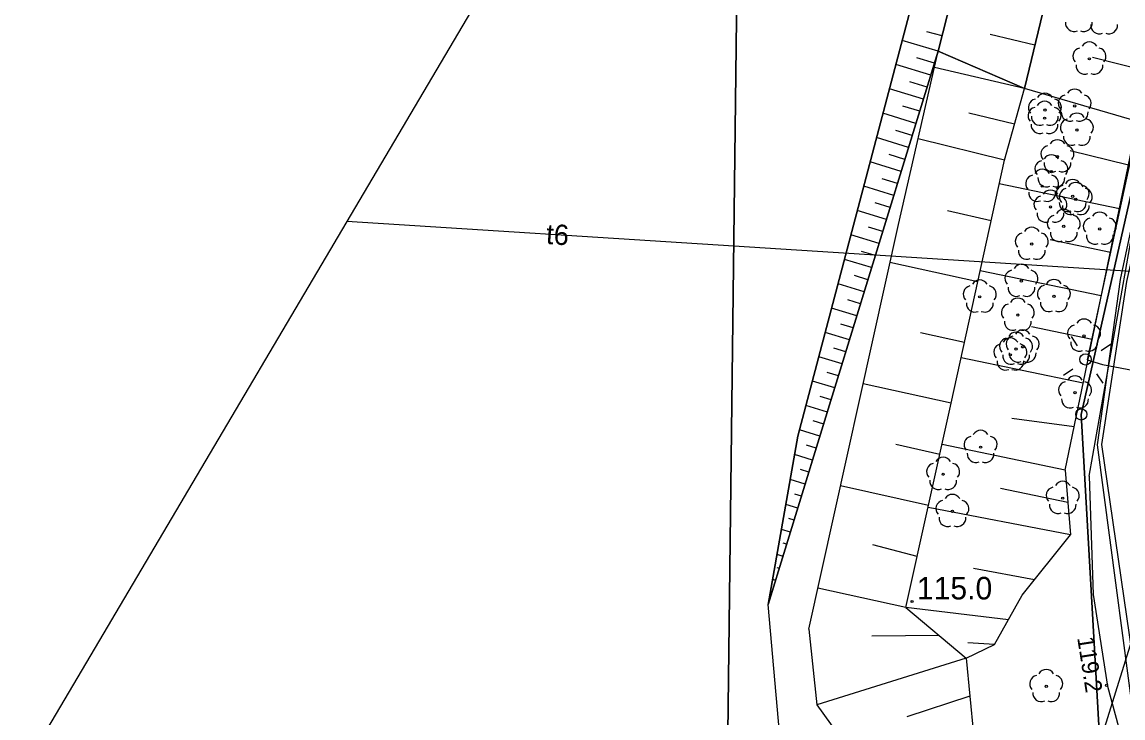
# Model space of a CAD drawing. Extents: x 6434771 to 6436222, y 5663454 to 5664782.
# Drawn here: x 6434848.23 to 6434897.1, y 5664113.55 to 5664144.47 of the extents above; entities that cross this region are included whole.
import ezdxf

# ---------------------------------------------------------------- set-up
doc = ezdxf.new("R2010")
doc.units = 0
for name, color, linetype in [('Warstwa 1', 7, 'Continuous'), ('Warstwa 10', 7, 'Continuous'), ('Warstwa 11', 7, 'Continuous'), ('Warstwa 12', 7, 'Continuous'), ('Warstwa 13', 7, 'Continuous'), ('Warstwa 2', 7, 'Continuous'), ('Warstwa 20', 7, 'Continuous'), ('Warstwa 21', 7, 'Continuous'), ('Warstwa 4', 7, 'Continuous'), ('Warstwa 6', 7, 'Continuous'), ('Warstwa 63', 7, 'Continuous'), ('Warstwa 8', 7, 'Continuous'), ('Warstwa 9', 7, 'Continuous')]:
    doc.layers.add(name, color=color, linetype=linetype)

msp = doc.modelspace()

# ---------------------------------------------------------------- linework, layer by layer
at = {"layer": 'Warstwa 1'}
for q in [(6434903.866, 5664165.18), (6434903.866, 5664165.18), (6434896.042, 5664112.961), (6434896.042, 5664112.961)]:
    msp.add_line((6434895.253, 5664127.032), q, dxfattribs=at)
at = {"layer": 'Warstwa 10'}
for p, q in [((6434892.728, 5664141.513), (6434899.52, 5664169.703)), ((6434887.132, 5664135.468), (6434888.897, 5664143.17)), ((6434888.897, 5664143.17), (6434892.728, 5664141.513)), ((6434898.298, 5664142.246), (6434895.757, 5664142.89)), ((6434892.728, 5664141.513), (6434888.729, 5664142.438)), ((6434891.839, 5664138.328), (6434892.728, 5664141.513)), ((6434891.839, 5664138.328), (6434892.728, 5664141.513)), ((6434897.741, 5664140.042), (6434892.728, 5664141.513)), ((6434892.283, 5664139.92), (6434890.262, 5664140.421)), ((6434894.542, 5664124.551), (6434897.741, 5664140.042)), ((6434891.839, 5664138.328), (6434888.005, 5664139.278)), ((6434897.341, 5664138.106), (6434894.754, 5664138.748)), ((6434889.483, 5664127.528), (6434891.839, 5664138.328)), ((6434889.483, 5664127.528), (6434891.839, 5664138.328)), ((6434896.941, 5664136.17), (6434891.608, 5664137.27)), ((6434891.25, 5664135.628), (6434889.315, 5664136.078)), ((6434883.153, 5664117.488), (6434887.132, 5664135.468)), ((6434896.542, 5664134.233), (6434893.864, 5664134.786)), ((6434890.661, 5664132.928), (6434886.758, 5664133.78)), ((6434896.141, 5664132.297), (6434890.765, 5664133.406)), ((6434890.072, 5664130.228), (6434888.118, 5664130.656)), ((6434895.742, 5664130.36), (6434893.042, 5664130.918)), ((6434895.341, 5664128.424), (6434889.922, 5664129.542)), ((6434889.483, 5664127.528), (6434885.566, 5664128.39)), ((6434887.46, 5664118.449), (6434889.483, 5664127.528)), ((6434887.46, 5664118.449), (6434889.483, 5664127.528)), ((6434894.942, 5664126.487), (6434892.176, 5664126.854)), ((6434888.976, 5664125.258), (6434887.02, 5664125.691)), ((6434894.542, 5664124.551), (6434889.077, 5664125.703)), ((6434894.542, 5664124.551), (6434894.775, 5664121.676)), ((6434888.471, 5664122.989), (6434884.563, 5664123.859)), ((6434894.658, 5664123.114), (6434891.668, 5664123.742)), ((6434894.775, 5664121.676), (6434888.45, 5664122.893)), ((6434892.629, 5664119.006), (6434894.775, 5664121.676)), ((6434887.965, 5664120.719), (6434886.001, 5664121.238)), ((6434893.168, 5664119.677), (6434890.474, 5664120.192)), ((6434887.46, 5664118.449), (6434883.557, 5664119.309)), ((6434891.4, 5664116.811), (6434892.629, 5664119.006)), ((6434892.015, 5664117.908), (6434887.46, 5664118.449)), ((6434887.46, 5664118.449), (6434890.147, 5664116.208)), ((6434887.46, 5664118.449), (6434890.147, 5664116.208)), ((6434883.153, 5664117.488), (6434883.514, 5664114.125)), ((6434888.937, 5664117.217), (6434885.952, 5664117.183)), ((6434890.147, 5664116.208), (6434891.4, 5664116.811)), ((6434891.4, 5664116.811), (6434890.209, 5664116.882)), ((6434890.147, 5664116.208), (6434883.514, 5664114.125)), ((6434890.147, 5664116.208), (6434890.462, 5664112.822)), ((6434883.514, 5664114.125), (6434892.246, 5664102.044)), ((6434890.304, 5664114.515), (6434887.507, 5664113.593))]:
    msp.add_line(p, q, dxfattribs=at)
for points in [[(6434878.772, 5664046.908), (6434886.967, 5664058.923), (6434895.265, 5664070.744), (6434896.663, 5664074.881), (6434895.789, 5664075.331), (6434892.208, 5664077.026), (6434892.892, 5664079.122), (6434896.46, 5664089.241), (6434898.741, 5664092.515), (6434900.632, 5664096.591), (6434901.57, 5664099.669), (6434899.78, 5664106.75), (6434898.27, 5664111.23), (6434896.16, 5664125.7), (6434897.28, 5664132.94), (6434899.7, 5664143.77), (6434902.02, 5664152.23), (6434904.82, 5664164.21), (6434904.99, 5664165.61), (6434909.86, 5664185.96), (6434912.72, 5664198.496)], [(6434912.383, 5664198.5), (6434909.5, 5664186.14), (6434904.55, 5664165.57), (6434904.5, 5664164.24), (6434901.68, 5664152.39), (6434899.29, 5664143.85), (6434896.98, 5664133.02), (6434895.95, 5664125.68), (6434897.89, 5664111.08), (6434899.27, 5664106.14)]]:
    msp.add_lwpolyline(points, dxfattribs=at)
msp.add_circle((6434895.253, 5664127.032), 0.25, dxfattribs=at)
msp.add_circle((6434895.253, 5664127.032), 0.25, dxfattribs=at)
at = {"layer": 'Warstwa 11'}
for points in [[(6434880.206, 5664165.364), (6434879.465, 5664104.305), (6434882.167, 5664109.389), (6434881.359, 5664118.589), (6434882.669, 5664126.064), (6434887.817, 5664145.613), (6434900.098, 5664198.649), (6434899.848, 5664198.652)], [(6434851.167, 5664034.04), (6434853.244, 5664039.819), (6434854.707, 5664043.362), (6434852.082, 5664049.633), (6434852.968, 5664051.803), (6434853.919, 5664054.321), (6434859.705, 5664053.921), (6434860.738, 5664054.998), (6434863.166, 5664060.762), (6434865.974, 5664067.104), (6434866.565, 5664067.707), (6434867.374, 5664068.572), (6434873.102, 5664069.709), (6434878.457, 5664070.631), (6434879.06, 5664070.809), (6434879.426, 5664100.89), (6434877.935, 5664101.425), (6434879.465, 5664104.305), (6434880.206, 5664165.364)]]:
    msp.add_lwpolyline(points, dxfattribs=at)
for centre in [(6434895.614, 5664142.828), (6434893.636, 5664140.552), (6434894.959, 5664140.736), (6434893.622, 5664140.192), (6434895.056, 5664139.665), (6434894.191, 5664138.485), (6434893.923, 5664137.818), (6434893.515, 5664137.173), (6434894.87, 5664136.717), (6434895.008, 5664136.585), (6434893.884, 5664136.249), (6434894.474, 5664135.392), (6434896.072, 5664135.272), (6434893.054, 5664134.599), (6434892.594, 5664132.954), (6434890.745, 5664132.256), (6434894.036, 5664132.277), (6434892.436, 5664131.446), (6434895.375, 5664130.52), (6434892.104, 5664129.68), (6434892.357, 5664129.937), (6434892.649, 5664130.033), (6434894.974, 5664127.995), (6434890.784, 5664125.576), (6434889.12, 5664124.376), (6434894.427, 5664123.311), (6434889.53, 5664122.731), (6434893.696, 5664114.95)]:
    msp.add_circle(centre, 0.05, dxfattribs=at)
for centre, start, end in [((6434894.927, 5664144.421), 174.1471, 293.8529), ((6434895.367, 5664144.421), 246.1471, 5.8529), ((6434896.046, 5664144.318), 174.1471, 293.8529), ((6434896.486, 5664144.318), 246.1471, 5.8529), ((6434895.614, 5664143.203), 30.1471, 149.8529), ((6434895.257, 5664142.944), 102.1471, 221.8529), ((6434895.971, 5664142.944), 318.1471, 77.8529), ((6434895.394, 5664142.525), 174.1471, 293.8529), ((6434895.834, 5664142.525), 246.1471, 5.8529), ((6434894.959, 5664141.111), 30.1471, 149.8529), ((6434893.279, 5664140.668), 102.1471, 221.8529), ((6434893.622, 5664140.567), 30.1471, 149.8529), ((6434893.636, 5664140.927), 30.1471, 149.8529), ((6434893.993, 5664140.668), 318.1471, 77.8529), ((6434894.602, 5664140.852), 102.1471, 221.8529), ((6434895.316, 5664140.852), 318.1471, 77.8529), ((6434893.265, 5664140.308), 102.1471, 221.8529), ((6434893.979, 5664140.308), 318.1471, 77.8529), ((6434894.739, 5664140.433), 174.1471, 293.8529), ((6434895.179, 5664140.433), 246.1471, 5.8529), ((6434893.416, 5664140.249), 174.1471, 293.8529), ((6434893.856, 5664140.249), 246.1471, 5.8529), ((6434894.699, 5664139.781), 102.1471, 221.8529), ((6434895.056, 5664140.04), 30.1471, 149.8529), ((6434895.413, 5664139.781), 318.1471, 77.8529), ((6434893.402, 5664139.889), 174.1471, 293.8529), ((6434893.842, 5664139.889), 246.1471, 5.8529), ((6434893.834, 5664138.601), 102.1471, 221.8529), ((6434894.191, 5664138.86), 30.1471, 149.8529), ((6434894.836, 5664139.362), 174.1471, 293.8529), ((6434894.548, 5664138.601), 318.1471, 77.8529), ((6434895.276, 5664139.362), 246.1471, 5.8529), ((6434893.923, 5664138.193), 30.1471, 149.8529), ((6434893.566, 5664137.934), 102.1471, 221.8529), ((6434893.971, 5664138.182), 174.1471, 293.8529), ((6434894.411, 5664138.182), 246.1471, 5.8529), ((6434894.28, 5664137.934), 318.1471, 77.8529), ((6434893.158, 5664137.289), 102.1471, 221.8529), ((6434893.515, 5664137.548), 30.1471, 149.8529), ((6434893.703, 5664137.515), 174.1471, 293.8529), ((6434893.872, 5664137.289), 318.1471, 77.8529), ((6434894.143, 5664137.515), 246.1471, 5.8529), ((6434894.513, 5664136.833), 102.1471, 221.8529), ((6434894.651, 5664136.701), 102.1471, 221.8529), ((6434894.87, 5664137.092), 30.1471, 149.8529), ((6434895.008, 5664136.96), 30.1471, 149.8529), ((6434895.227, 5664136.833), 318.1471, 77.8529), ((6434895.365, 5664136.701), 318.1471, 77.8529), ((6434893.295, 5664136.87), 174.1471, 293.8529), ((6434893.527, 5664136.365), 102.1471, 221.8529), ((6434893.884, 5664136.624), 30.1471, 149.8529), ((6434893.735, 5664136.87), 246.1471, 5.8529), ((6434894.241, 5664136.365), 318.1471, 77.8529), ((6434894.474, 5664135.767), 30.1471, 149.8529), ((6434894.65, 5664136.414), 174.1471, 293.8529), ((6434894.788, 5664136.282), 174.1471, 293.8529), ((6434895.09, 5664136.414), 246.1471, 5.8529), ((6434895.228, 5664136.282), 246.1471, 5.8529), ((6434896.072, 5664135.647), 30.1471, 149.8529), ((6434893.664, 5664135.946), 174.1471, 293.8529), ((6434894.117, 5664135.508), 102.1471, 221.8529), ((6434894.104, 5664135.946), 246.1471, 5.8529), ((6434894.831, 5664135.508), 318.1471, 77.8529), ((6434895.715, 5664135.388), 102.1471, 221.8529), ((6434896.429, 5664135.388), 318.1471, 77.8529), ((6434892.697, 5664134.715), 102.1471, 221.8529), ((6434893.054, 5664134.974), 30.1471, 149.8529), ((6434893.411, 5664134.715), 318.1471, 77.8529), ((6434894.254, 5664135.089), 174.1471, 293.8529), ((6434894.694, 5664135.089), 246.1471, 5.8529), ((6434895.852, 5664134.969), 174.1471, 293.8529), ((6434896.292, 5664134.969), 246.1471, 5.8529), ((6434892.834, 5664134.296), 174.1471, 293.8529), ((6434893.274, 5664134.296), 246.1471, 5.8529), ((6434892.594, 5664133.329), 30.1471, 149.8529), ((6434892.237, 5664133.07), 102.1471, 221.8529), ((6434892.951, 5664133.07), 318.1471, 77.8529), ((6434890.388, 5664132.372), 102.1471, 221.8529), ((6434890.745, 5664132.631), 30.1471, 149.8529), ((6434891.102, 5664132.372), 318.1471, 77.8529), ((6434892.374, 5664132.651), 174.1471, 293.8529), ((6434892.814, 5664132.651), 246.1471, 5.8529), ((6434893.679, 5664132.393), 102.1471, 221.8529), ((6434894.036, 5664132.652), 30.1471, 149.8529), ((6434894.393, 5664132.393), 318.1471, 77.8529), ((6434892.436, 5664131.821), 30.1471, 149.8529), ((6434890.525, 5664131.953), 174.1471, 293.8529), ((6434890.965, 5664131.953), 246.1471, 5.8529), ((6434892.079, 5664131.562), 102.1471, 221.8529), ((6434892.793, 5664131.562), 318.1471, 77.8529), ((6434893.816, 5664131.974), 174.1471, 293.8529), ((6434894.256, 5664131.974), 246.1471, 5.8529), ((6434892.216, 5664131.143), 174.1471, 293.8529), ((6434892.656, 5664131.143), 246.1471, 5.8529), ((6434895.375, 5664130.895), 30.1471, 149.8529), ((6434892.357, 5664130.312), 30.1471, 149.8529), ((6434892.649, 5664130.408), 30.1471, 149.8529), ((6434895.018, 5664130.636), 102.1471, 221.8529), ((6434895.732, 5664130.636), 318.1471, 77.8529), ((6434891.747, 5664129.796), 102.1471, 221.8529), ((6434892, 5664130.053), 102.1471, 221.8529), ((6434892.104, 5664130.055), 30.1471, 149.8529), ((6434892.292, 5664130.149), 102.1471, 221.8529), ((6434892.461, 5664129.796), 318.1471, 77.8529), ((6434892.714, 5664130.053), 318.1471, 77.8529), ((6434893.006, 5664130.149), 318.1471, 77.8529), ((6434895.155, 5664130.217), 174.1471, 293.8529), ((6434895.595, 5664130.217), 246.1471, 5.8529), ((6434892.137, 5664129.634), 174.1471, 293.8529), ((6434892.429, 5664129.73), 174.1471, 293.8529), ((6434892.577, 5664129.634), 246.1471, 5.8529), ((6434892.869, 5664129.73), 246.1471, 5.8529), ((6434891.884, 5664129.377), 174.1471, 293.8529), ((6434892.324, 5664129.377), 246.1471, 5.8529), ((6434894.974, 5664128.37), 30.1471, 149.8529), ((6434894.617, 5664128.111), 102.1471, 221.8529), ((6434895.331, 5664128.111), 318.1471, 77.8529), ((6434894.754, 5664127.692), 174.1471, 293.8529), ((6434895.194, 5664127.692), 246.1471, 5.8529), ((6434890.784, 5664125.951), 30.1471, 149.8529), ((6434890.427, 5664125.692), 102.1471, 221.8529), ((6434891.141, 5664125.692), 318.1471, 77.8529), ((6434890.564, 5664125.273), 174.1471, 293.8529), ((6434891.004, 5664125.273), 246.1471, 5.8529), ((6434888.763, 5664124.492), 102.1471, 221.8529), ((6434889.12, 5664124.751), 30.1471, 149.8529), ((6434889.477, 5664124.492), 318.1471, 77.8529), ((6434888.9, 5664124.073), 174.1471, 293.8529), ((6434889.34, 5664124.073), 246.1471, 5.8529), ((6434894.427, 5664123.686), 30.1471, 149.8529), ((6434889.53, 5664123.106), 30.1471, 149.8529), ((6434894.07, 5664123.427), 102.1471, 221.8529), ((6434894.784, 5664123.427), 318.1471, 77.8529), ((6434889.173, 5664122.847), 102.1471, 221.8529), ((6434889.887, 5664122.847), 318.1471, 77.8529), ((6434894.207, 5664123.008), 174.1471, 293.8529), ((6434894.647, 5664123.008), 246.1471, 5.8529), ((6434889.31, 5664122.428), 174.1471, 293.8529), ((6434889.75, 5664122.428), 246.1471, 5.8529), ((6434893.696, 5664115.325), 30.1471, 149.8529), ((6434893.339, 5664115.066), 102.1471, 221.8529), ((6434894.053, 5664115.066), 318.1471, 77.8529), ((6434893.476, 5664114.647), 174.1471, 293.8529), ((6434893.916, 5664114.647), 246.1471, 5.8529)]:
    msp.add_arc(centre, 0.375, start, end, dxfattribs=at)
at = {"layer": 'Warstwa 12'}
for points in [[(6434911.658, 5664198.509), (6434905.889, 5664173.992), (6434904.35, 5664168.065), (6434901.296, 5664154.042), (6434900.396, 5664152.041), (6434895.507, 5664129.456), (6434896.188, 5664129.256), (6434915.294, 5664125.63), (6434916.435, 5664125.565), (6434922.133, 5664127.073), (6434930.962, 5664129.047), (6434934.391, 5664129.834), (6434935.676, 5664130.008)], [(6434862.655, 5664135.62), (6434879.834, 5664134.524)], [(6434879.834, 5664134.524), (6434937.6, 5664130.84), (6434950.96, 5664129.98), (6434955.92, 5664121.01), (6434956.69, 5664115.23), (6434955.88, 5664113.69), (6434955.99, 5664108.67), (6434955.95, 5664108.26), (6434955.424, 5664107.808)]]:
    msp.add_lwpolyline(points, dxfattribs=at)
at = {"layer": 'Warstwa 13'}
for centre in [(6434887.739, 5664118.72), (6434896.377, 5664114.997)]:
    msp.add_circle(centre, 0.045, dxfattribs=at)
at = {"layer": 'Warstwa 2'}
msp.add_circle((6434895.438, 5664129.476), 0.25, dxfattribs=at)
at = {"layer": 'Warstwa 20'}
for p, q in [((6434891.839, 5664138.328), (6434892.728, 5664141.513)), ((6434894.542, 5664124.551), (6434897.741, 5664140.042)), ((6434889.483, 5664127.528), (6434891.839, 5664138.328)), ((6434887.46, 5664118.449), (6434889.483, 5664127.528)), ((6434894.542, 5664124.551), (6434894.775, 5664121.676)), ((6434892.629, 5664119.006), (6434894.775, 5664121.676)), ((6434891.4, 5664116.811), (6434892.629, 5664119.006)), ((6434887.46, 5664118.449), (6434890.147, 5664116.208)), ((6434890.147, 5664116.208), (6434891.4, 5664116.811)), ((6434890.147, 5664116.208), (6434890.462, 5664112.822))]:
    msp.add_line(p, q, dxfattribs=at)
for points in [[(6434881.359, 5664118.589), (6434888.897, 5664143.17), (6434895.933, 5664170.797), (6434901.094, 5664193.239), (6434901.793, 5664196.278), (6434902.257, 5664198.623)], [(6434892.728, 5664141.513), (6434899.52, 5664169.703), (6434905.332, 5664195.335), (6434906.016, 5664198.577)]]:
    msp.add_lwpolyline(points, dxfattribs=at)
at = {"layer": 'Warstwa 21'}
for p, q in [((6434892.728, 5664141.513), (6434899.52, 5664169.703)), ((6434887.132, 5664135.468), (6434888.897, 5664143.17)), ((6434891.839, 5664138.328), (6434892.728, 5664141.513)), ((6434889.483, 5664127.528), (6434891.839, 5664138.328)), ((6434883.153, 5664117.488), (6434887.132, 5664135.468)), ((6434887.46, 5664118.449), (6434889.483, 5664127.528)), ((6434887.46, 5664118.449), (6434890.147, 5664116.208)), ((6434883.153, 5664117.488), (6434883.514, 5664114.125)), ((6434883.514, 5664114.125), (6434892.246, 5664102.044))]:
    msp.add_line(p, q, dxfattribs=at)
for points in [[(6434900.098, 5664198.649), (6434887.817, 5664145.613), (6434882.669, 5664126.064), (6434881.359, 5664118.589)], [(6434888.897, 5664143.17), (6434895.933, 5664170.797), (6434901.094, 5664193.239), (6434901.793, 5664196.278), (6434902.257, 5664198.623)]]:
    msp.add_lwpolyline(points, dxfattribs=at)
at = {"layer": 'Warstwa 4'}
for points in [[(6434895.09, 5664130.079), (6434894.812, 5664130.495)], [(6434896.13, 5664129.873), (6434896.546, 5664130.151)], [(6434894.884, 5664129.039), (6434894.468, 5664128.761)], [(6434895.924, 5664128.833), (6434896.202, 5664128.417)]]:
    msp.add_lwpolyline(points, dxfattribs=at)
at = {"layer": 'Warstwa 6'}
for points in [[(6434918.18, 5664229.72), (6434917.154, 5664223.435), (6434903.866, 5664165.18), (6434895.253, 5664127.032), (6434896.042, 5664112.961), (6434899.629, 5664100.267), (6434899.42, 5664097.83), (6434898.465, 5664094.951), (6434905.052, 5664092.201), (6434905.052, 5664094.691), (6434905.605, 5664097.395), (6434906.53, 5664099.484), (6434908.184, 5664101.384), (6434908.626, 5664101.598), (6434909.127, 5664101.662), (6434909.495, 5664112.198), (6434903.145, 5664109.805), (6434911.393, 5664164.039), (6434920.712, 5664204.22), (6434923.614, 5664224.187), (6434927.432, 5664245.399)], [(6434849.064, 5664112.586), (6434898.465, 5664094.951), (6434899.42, 5664097.83), (6434899.629, 5664100.267), (6434896.042, 5664112.961), (6434895.253, 5664127.032), (6434903.866, 5664165.18), (6434917.154, 5664223.435), (6434918.18, 5664229.72)]]:
    msp.add_lwpolyline(points, dxfattribs=at)
at = {"layer": 'Warstwa 63'}
msp.add_lwpolyline([(6435677.2, 5663546.629), (6436084.093, 5664236.205), (6435222.122, 5664744.822), (6434815.229, 5664055.245)], close=True, dxfattribs=at)
at = {"layer": 'Warstwa 8'}
msp.add_lwpolyline([(6434899.685, 5664118.723), (6434893.275, 5664097.646), (6434890.827, 5664098.327), (6434881.727, 5664076.232), (6434879.138, 5664077.252), (6434879.162, 5664079.211), (6434880.844, 5664078.612), (6434884.119, 5664086.55), (6434889.622, 5664100.048), (6434890.546, 5664099.996), (6434891.905, 5664099.636), (6434892.073, 5664099.634), (6434893.802, 5664105.108), (6434898.708, 5664120.876)], dxfattribs=at)
at = {"layer": 'Warstwa 9'}
for p, q in [((6434889.071, 5664143.85), (6434888.39, 5664144.024)), ((6434893.19, 5664143.432), (6434891.2, 5664143.912)), ((6434888.897, 5664143.17), (6434887.297, 5664143.637)), ((6434888.734, 5664142.636), (6434887.947, 5664142.877)), ((6434888.569, 5664142.1), (6434887.017, 5664142.576)), ((6434888.241, 5664141.032), (6434886.733, 5664141.495)), ((6434888.406, 5664141.566), (6434887.641, 5664141.802)), ((6434888.078, 5664140.498), (6434887.335, 5664140.726)), ((6434887.914, 5664139.963), (6434886.448, 5664140.413)), ((6434887.75, 5664139.429), (6434887.027, 5664139.651)), ((6434895.609, 5664124.287), (6434898.348, 5664139.825)), ((6434887.586, 5664138.895), (6434886.162, 5664139.331)), ((6434887.422, 5664138.36), (6434886.721, 5664138.576)), ((6434887.258, 5664137.826), (6434885.878, 5664138.25)), ((6434887.095, 5664137.292), (6434886.415, 5664137.5)), ((6434886.93, 5664136.757), (6434885.593, 5664137.167)), ((6434886.603, 5664135.689), (6434885.308, 5664136.086)), ((6434886.767, 5664136.223), (6434886.108, 5664136.425)), ((6434886.439, 5664135.154), (6434885.802, 5664135.349)), ((6434886.275, 5664134.62), (6434885.023, 5664135.004)), ((6434886.111, 5664134.086), (6434885.496, 5664134.274)), ((6434885.947, 5664133.552), (6434884.739, 5664133.922)), ((6434885.784, 5664133.017), (6434885.19, 5664133.199)), ((6434885.619, 5664132.483), (6434884.454, 5664132.84)), ((6434885.456, 5664131.948), (6434884.883, 5664132.123)), ((6434885.291, 5664131.413), (6434884.168, 5664131.758)), ((6434884.964, 5664130.345), (6434883.884, 5664130.676)), ((6434885.128, 5664130.879), (6434884.577, 5664131.048)), ((6434884.8, 5664129.81), (6434884.271, 5664129.973)), ((6434884.636, 5664129.276), (6434883.599, 5664129.595)), ((6434884.472, 5664128.742), (6434883.965, 5664128.897)), ((6434884.308, 5664128.208), (6434883.314, 5664128.513)), ((6434884.145, 5664127.673), (6434883.658, 5664127.822)), ((6434883.98, 5664127.139), (6434883.029, 5664127.431)), ((6434883.817, 5664126.605), (6434883.352, 5664126.748)), ((6434883.652, 5664126.07), (6434882.744, 5664126.349)), ((6434883.489, 5664125.536), (6434883.057, 5664125.668)), ((6434883.325, 5664125.002), (6434882.526, 5664125.246)), ((6434883.161, 5664124.467), (6434882.795, 5664124.579)), ((6434882.997, 5664123.933), (6434882.332, 5664124.137)), ((6434895.609, 5664124.287), (6434895.776, 5664119.025)), ((6434882.834, 5664123.399), (6434882.534, 5664123.49)), ((6434882.669, 5664122.864), (6434882.136, 5664123.027)), ((6434882.506, 5664122.33), (6434882.273, 5664122.401)), ((6434882.342, 5664121.796), (6434881.942, 5664121.918)), ((6434882.178, 5664121.261), (6434882.012, 5664121.313)), ((6434882.015, 5664120.726), (6434881.747, 5664120.809)), ((6434881.85, 5664120.192), (6434881.75, 5664120.223)), ((6434881.687, 5664119.658), (6434881.553, 5664119.699)), ((6434881.522, 5664119.123), (6434881.489, 5664119.134)), ((6434895.776, 5664119.025), (6434896.416, 5664114.957)), ((6434881.359, 5664118.589), (6434881.359, 5664118.589)), ((6434896.416, 5664114.957), (6434897.604, 5664110.612))]:
    msp.add_line(p, q, dxfattribs=at)
for points in [[(6434881.359, 5664118.589), (6434882.669, 5664126.064), (6434887.817, 5664145.613), (6434900.098, 5664198.649), (6434902.257, 5664198.623), (6434901.793, 5664196.278), (6434901.094, 5664193.239), (6434895.933, 5664170.797), (6434888.897, 5664143.17)], [(6434888.897, 5664143.17), (6434895.933, 5664170.797), (6434901.094, 5664193.239), (6434901.793, 5664196.278), (6434902.257, 5664198.623), (6434906.016, 5664198.577), (6434905.332, 5664195.335), (6434899.52, 5664169.703), (6434892.728, 5664141.513)]]:
    msp.add_lwpolyline(points, close=True, dxfattribs=at)

# ---------------------------------------------------------------- texts
at = {"layer": 'Warstwa 13'}
for s, height, rotation, p in [('t6', 0.9, 356.3511, (6434871.478, 5664134.606)), ('119.2', 0.75, 278.9388, (6434895.069, 5664117.106))]:
    msp.add_text(s, height=height, rotation=rotation, dxfattribs=at).set_placement(p)
msp.add_text('115.0', height=1, dxfattribs=at).set_placement((6434887.954, 5664118.813))

doc.saveas('drawing.dxf')
